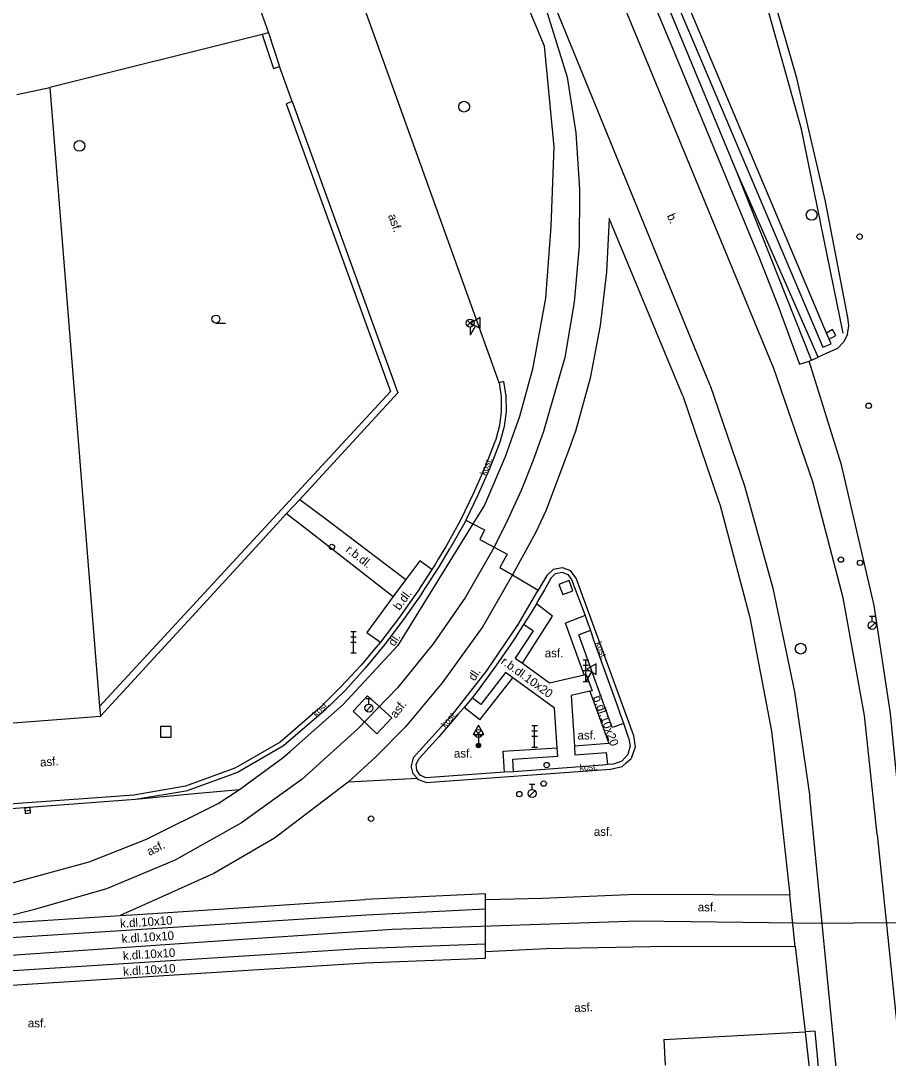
# Model space of a CAD drawing. Extents: x -599770 to -598493, y -1162076 to -1159209.
# Drawn here: x -599248.98 to -599208.67, y -1161577.54 to -1161529.33 of the extents above; entities that cross this region are included whole.
import ezdxf

# ---------------------------------------------------------------- set-up
doc = ezdxf.new("R2010")
doc.units = 0
doc.layers.add('Podklad', color=7, linetype='Continuous')

msp = doc.modelspace()

# ---------------------------------------------------------------- linework, layer by layer
at = {"layer": 'Podklad'}
for p, q in [((-599239.91, -1161543.378), (-599239.472, -1161543.378)), ((-599228.233, -1161543.51), (-599227.968, -1161543.245)), ((-599228.233, -1161543.245), (-599227.968, -1161543.51)), ((-599227.846, -1161543.499), (-599228.1, -1161543.94)), ((-599228.1, -1161543.565), (-599228.1, -1161543.94)), ((-599209.545, -1161556.992), (-599209.295, -1161556.992)), ((-599209.42, -1161557.242), (-599209.42, -1161556.992)), ((-599209.549, -1161557.566), (-599209.284, -1161557.301)), ((-599233.645, -1161557.71), (-599233.395, -1161557.71)), ((-599233.645, -1161557.96), (-599233.395, -1161557.96)), ((-599233.52, -1161558.71), (-599233.52, -1161557.71)), ((-599233.645, -1161558.21), (-599233.395, -1161558.21)), ((-599233.645, -1161558.71), (-599233.395, -1161558.71)), ((-599222.845, -1161559.03), (-599222.595, -1161559.03)), ((-599222.72, -1161560.03), (-599222.72, -1161559.03)), ((-599222.845, -1161559.28), (-599222.595, -1161559.28)), ((-599222.845, -1161559.53), (-599222.595, -1161559.53)), ((-599222.465, -1161559.589), (-599222.72, -1161560.03)), ((-599222.845, -1161560.03), (-599222.595, -1161560.03)), ((-599232.925, -1161560.832), (-599232.675, -1161560.832)), ((-599232.8, -1161561.082), (-599232.8, -1161560.832)), ((-599232.929, -1161561.406), (-599232.664, -1161561.141)), ((-599227.843, -1161562.58), (-599227.578, -1161562.315)), ((-599227.843, -1161562.315), (-599227.578, -1161562.58)), ((-599225.225, -1161562.08), (-599224.975, -1161562.08)), ((-599225.225, -1161562.33), (-599224.975, -1161562.33)), ((-599225.1, -1161563.08), (-599225.1, -1161562.08)), ((-599227.71, -1161562.501), (-599227.71, -1161563.01)), ((-599227.71, -1161562.635), (-599227.71, -1161563.01)), ((-599225.225, -1161562.58), (-599224.975, -1161562.58)), ((-599225.225, -1161563.08), (-599224.975, -1161563.08)), ((-599225.345, -1161564.802), (-599225.095, -1161564.802)), ((-599225.22, -1161565.052), (-599225.22, -1161564.802)), ((-599225.349, -1161565.376), (-599225.084, -1161565.111)), ((-599248.784, -1161566.041), (-599248.536, -1161566.019))]:
    msp.add_line(p, q, dxfattribs=at)
for points in [[(-599213.99, -1161545.49), (-599235.2, -1161494.1), (-599236.84, -1161490.13)], [(-599232.12, -1161497.1), (-599232.55, -1161497.3), (-599227.76, -1161508.76), (-599223.4, -1161519.38), (-599218.73, -1161530.52), (-599214.69, -1161540.29), (-599213.8, -1161542.55), (-599212.79, -1161545.29), (-599212.34, -1161545.14)], [(-599215.72, -1161536.31), (-599222.72, -1161519.42), (-599231.7, -1161497.78)], [(-599227.17, -1161500.53), (-599227.62, -1161500.82), (-599226.75, -1161502.43), (-599228.42, -1161503.56), (-599230.2, -1161499.27), (-599229.06, -1161498.68), (-599229.34, -1161497.96), (-599230.91, -1161498.6), (-599226.33, -1161509.67), (-599218.55, -1161528.34), (-599211.71, -1161544.49), (-599211.33, -1161544.34), (-599211.42, -1161544.13), (-599211.54, -1161543.84), (-599221.99, -1161519.03), (-599228.13, -1161504.25), (-599226.43, -1161503.11), (-599225.49, -1161504.75), (-599225.08, -1161504.48)], [(-599226.75, -1161546.15), (-599226.9, -1161545.72), (-599237.23, -1161516.96), (-599240.06, -1161509.28), (-599243.74, -1161498.93)], [(-599210.56, -1161543.89), (-599210.5, -1161543.51), (-599210.55, -1161543.11), (-599211.59, -1161537.72), (-599212.92, -1161532), (-599214.48, -1161526.55), (-599216.51, -1161521.2), (-599218.27, -1161517.35), (-599222.86, -1161508.53), (-599225.08, -1161504.48)], [(-599210.77, -1161543.84), (-599212.7, -1161534.36), (-599214.81, -1161526.82), (-599218.66, -1161517.42), (-599224.48, -1161506.33)], [(-599226.06, -1161523.96), (-599223.59, -1161531.95)], [(-599216.95, -1161546.28), (-599226.06, -1161523.96)], [(-599238.79, -1161526.19), (-599237.47, -1161529.89)], [(-599226.19, -1161526.8), (-599224.65, -1161530.49), (-599224.21, -1161535.18), (-599224.35, -1161538.88), (-599224.6, -1161542.22), (-599225.2, -1161545.52), (-599225.81, -1161547.72), (-599226.208, -1161548.849), (-599226.47, -1161549.59), (-599227.43, -1161551.84), (-599227.97, -1161552.71)], [(-599237.76, -1161529.96), (-599247.62, -1161532.42)], [(-599237.47, -1161529.89), (-599237.76, -1161529.96)], [(-599237.76, -1161529.96), (-599237.23, -1161531.54), (-599236.95, -1161531.45)], [(-599237.47, -1161529.89), (-599236.95, -1161531.45)], [(-599236.37, -1161533.08), (-599236.95, -1161531.45)], [(-599223.59, -1161531.95), (-599223.19, -1161534.54), (-599223.01, -1161537.16), (-599223.03, -1161539.78), (-599223.26, -1161542.4), (-599223.69, -1161544.98), (-599224.69, -1161548.41)], [(-599249.16, -1161532.76), (-599247.62, -1161532.42)], [(-599247.62, -1161532.42), (-599245.32, -1161561.19)], [(-599236.37, -1161533.08), (-599236.65, -1161533.18), (-599231.8, -1161546.55), (-599245.32, -1161561.19)], [(-599236.37, -1161533.08), (-599231.46, -1161546.62), (-599236.01, -1161551.57), (-599236.63, -1161552.23), (-599238.04, -1161553.77)], [(-599211.92, -1161544.96), (-599215.72, -1161536.31)], [(-599212.24, -1161545.1), (-599215.72, -1161536.31)], [(-599221.64, -1161538.52), (-599221.76, -1161541.01), (-599222.05, -1161543.49), (-599222.52, -1161545.94), (-599223.18, -1161548.35), (-599223.44, -1161549.052), (-599224.56, -1161552.07), (-599225.06, -1161553.13), (-599226.13, -1161555.08)], [(-599218.21, -1161546.76), (-599221.64, -1161538.52)], [(-599210.56, -1161543.89), (-599210.73, -1161544.25), (-599211.03, -1161544.56), (-599211.52, -1161544.78), (-599211.92, -1161544.96)], [(-599211.42, -1161544.13), (-599211.103, -1161543.958), (-599211.26, -1161543.68), (-599211.54, -1161543.84)], [(-599212.24, -1161545.1), (-599211.92, -1161544.96)], [(-599209.19, -1161567.15), (-599209.77, -1161561.62), (-599210.77, -1161556.14), (-599212.18, -1161550.75), (-599213.99, -1161545.49)], [(-599212.34, -1161545.14), (-599212.24, -1161545.1)], [(-599207.71, -1161570.05), (-599208.393, -1161563.275), (-599208.57, -1161561.52), (-599209.33, -1161556.5), (-599210.84, -1161549.96), (-599210.928, -1161549.677), (-599212.34, -1161545.14)], [(-599226.75, -1161546.15), (-599226.65, -1161546.81), (-599226.65, -1161547.48), (-599226.73, -1161548.14), (-599226.91, -1161548.79)], [(-599226.54, -1161546.09), (-599226.75, -1161546.15)], [(-599226.54, -1161546.09), (-599226.44, -1161546.78), (-599226.43, -1161547.49), (-599226.52, -1161548.18), (-599226.7, -1161548.86)], [(-599216.95, -1161546.28), (-599215.35, -1161550.94), (-599214.04, -1161555.7), (-599213.03, -1161560.52), (-599212.32, -1161565.4)], [(-599218.21, -1161546.76), (-599216.557, -1161551.634), (-599216.48, -1161551.86), (-599215.1, -1161557.06), (-599214.09, -1161562.35), (-599213.96, -1161563.508), (-599213.24, -1161569.95)], [(-599224.69, -1161548.41), (-599225.18, -1161549.8), (-599225.73, -1161551.16), (-599226.34, -1161552.51), (-599227, -1161553.82)], [(-599226.91, -1161548.79), (-599226.98, -1161548.98)], [(-599226.7, -1161548.86), (-599226.73, -1161548.95)], [(-599226.98, -1161548.98), (-599227.4, -1161550.06), (-599227.95, -1161551.31), (-599228.55, -1161552.53), (-599229.2, -1161553.72)], [(-599226.73, -1161548.95), (-599227.2, -1161550.15), (-599227.75, -1161551.4), (-599228.3, -1161552.53), (-599228.35, -1161552.64), (-599229.02, -1161553.84)], [(-599236.01, -1161551.57), (-599234.68, -1161552.57)], [(-599236.63, -1161552.23), (-599235.49, -1161553.11)], [(-599234.68, -1161552.57), (-599231.09, -1161555.3)], [(-599227.97, -1161552.71), (-599228.02, -1161552.79), (-599231.48, -1161558.37)], [(-599228.3, -1161552.53), (-599227.97, -1161552.71)], [(-599227.97, -1161552.71), (-599227.43, -1161552.99), (-599227.65, -1161553.44), (-599226.37, -1161554.11), (-599226.71, -1161554.73), (-599226.13, -1161555.08), (-599224.94, -1161555.79)], [(-599235.49, -1161553.11), (-599231.67, -1161556.08)], [(-599229.2, -1161553.72), (-599229.58, -1161554.35), (-599229.73, -1161554.6), (-599229.88, -1161554.83), (-599230.53, -1161555.83), (-599231.38, -1161557.04), (-599232.27, -1161558.21)], [(-599238.04, -1161553.77), (-599245.28, -1161561.64)], [(-599227, -1161553.82), (-599228.31, -1161556.11), (-599229.81, -1161558.29)], [(-599229.54, -1161554.71), (-599229.02, -1161553.84)], [(-599229.88, -1161554.83), (-599230.44, -1161554.42), (-599231.09, -1161555.3), (-599231.67, -1161556.08), (-599232.89, -1161557.75), (-599232.27, -1161558.21)], [(-599224.54, -1161555.11), (-599224.94, -1161555.79), (-599225.01, -1161555.9), (-599225.88, -1161557.38), (-599227.36, -1161559.55), (-599228.98, -1161561.63), (-599230.74, -1161563.59)], [(-599230.34, -1161555.95), (-599229.54, -1161554.71)], [(-599226.13, -1161555.08), (-599227.5, -1161557.48), (-599229.4, -1161560.09)], [(-599224.54, -1161555.11), (-599224.23, -1161554.81), (-599223.82, -1161554.73), (-599223.43, -1161554.88)], [(-599224.34, -1161555.22), (-599224.13, -1161555.01), (-599223.84, -1161554.95), (-599223.56, -1161555.06), (-599223.39, -1161555.3)], [(-599223.18, -1161555.22), (-599223.43, -1161554.88)], [(-599224.34, -1161555.22), (-599224.64, -1161555.77), (-599224.96, -1161556.32), (-599225.02, -1161556.42), (-599225.28, -1161556.86)], [(-599223.39, -1161555.3), (-599222.76, -1161556.97), (-599222.67, -1161557.2), (-599222.51, -1161557.67), (-599222.35, -1161558.14), (-599221.15, -1161561.44)], [(-599223.18, -1161555.22), (-599220.51, -1161562.54)], [(-599230.34, -1161555.95), (-599231.2, -1161557.16), (-599232.09, -1161558.34)], [(-599224.27, -1161557), (-599225.02, -1161556.42)], [(-599225.28, -1161556.86), (-599225.62, -1161557.39), (-599226.07, -1161558.1), (-599226.9, -1161559.31), (-599227.77, -1161560.5)], [(-599225.67, -1161559.19), (-599224.27, -1161557)], [(-599222.76, -1161556.97), (-599223.67, -1161557.32)], [(-599225.17, -1161557.68), (-599225.62, -1161557.39)], [(-599222.8, -1161559.73), (-599223.67, -1161557.32)], [(-599225.17, -1161557.68), (-599226.01, -1161558.95), (-599225.67, -1161559.19), (-599224.41, -1161560.09), (-599222.8, -1161559.73), (-599222.7, -1161559.71), (-599222.43, -1161560.47), (-599222.53, -1161560.49), (-599223.4, -1161560.69), (-599223.25, -1161563.04), (-599223.23, -1161563.44), (-599221.76, -1161563.33)], [(-599222.51, -1161557.67), (-599223.05, -1161557.86)], [(-599221.5, -1161562.18), (-599223.05, -1161557.86)], [(-599238.81, -1161565.05), (-599238.451, -1161564.787), (-599236.78, -1161563.56), (-599236.45, -1161563.27), (-599233.99, -1161561.11), (-599231.48, -1161558.37)], [(-599232.27, -1161558.21), (-599232.56, -1161558.55), (-599233.16, -1161559.27), (-599234.1, -1161560.29), (-599235.08, -1161561.26)], [(-599232.09, -1161558.34), (-599232.97, -1161559.42), (-599233.9, -1161560.45), (-599234.9, -1161561.42)], [(-599229.81, -1161558.29), (-599231.48, -1161560.33), (-599233.32, -1161562.23)], [(-599227.65, -1161561.81), (-599226.12, -1161559.86)], [(-599226.11, -1161563.65), (-599224.02, -1161563.5), (-599224.05, -1161563.11), (-599224.18, -1161561.28), (-599226.12, -1161559.86), (-599226.46, -1161559.61), (-599227.6, -1161561.1)], [(-599229.4, -1161560.09), (-599231.1, -1161562.14), (-599232.48, -1161563.53), (-599233.76, -1161564.72)], [(-599232.86, -1161560.7), (-599231.74, -1161561.73), (-599232.44, -1161562.46), (-599233.53, -1161561.41), (-599232.86, -1161560.7)], [(-599227.77, -1161560.5), (-599228.01, -1161560.79), (-599228.38, -1161561.24), (-599228.65, -1161561.56), (-599229.55, -1161562.6), (-599230.47, -1161563.62)], [(-599227.6, -1161561.1), (-599228.01, -1161560.79)], [(-599222.53, -1161560.49), (-599221.66, -1161562.91), (-599223.25, -1161563.04)], [(-599245.32, -1161561.19), (-599245.28, -1161561.64)], [(-599235.08, -1161561.26), (-599236.93, -1161562.85), (-599238.86, -1161563.97), (-599239.03, -1161564.07), (-599241.32, -1161564.9), (-599243.72, -1161565.31)], [(-599234.9, -1161561.42), (-599236.77, -1161563.02), (-599238.9, -1161564.26), (-599241.22, -1161565.1)], [(-599227.65, -1161561.81), (-599228.38, -1161561.24)], [(-599220.74, -1161562.63), (-599220.96, -1161561.99), (-599221.15, -1161561.44)], [(-599254.21, -1161562.32), (-599245.28, -1161561.64)], [(-599233.32, -1161562.23), (-599235.9, -1161564.57), (-599238.72, -1161566.61), (-599241.76, -1161568.31)], [(-599220.96, -1161561.99), (-599221.5, -1161562.18)], [(-599220.74, -1161562.63), (-599220.66, -1161563.03), (-599220.77, -1161563.43), (-599221.05, -1161563.73), (-599221.44, -1161563.87)], [(-599220.51, -1161562.54), (-599220.43, -1161563.09), (-599220.62, -1161563.62)], [(-599226.56, -1161563.28), (-599224.05, -1161563.11)], [(-599226.5, -1161564.25), (-599226.56, -1161563.28)], [(-599221.7, -1161563.9), (-599221.76, -1161563.33)], [(-599230.74, -1161563.59), (-599230.83, -1161563.95)], [(-599230.16, -1161564.51), (-599230.42, -1161564.39), (-599230.58, -1161564.16), (-599230.6, -1161563.87), (-599230.47, -1161563.62)], [(-599226.08, -1161564.23), (-599226.11, -1161563.65)], [(-599221.04, -1161563.99), (-599220.84, -1161563.81), (-599220.62, -1161563.62)], [(-599230.14, -1161564.73), (-599230.5, -1161564.6), (-599230.55, -1161564.54), (-599230.74, -1161564.32), (-599230.83, -1161563.95)], [(-599221.44, -1161563.87), (-599221.7, -1161563.9), (-599221.94, -1161563.92), (-599225.44, -1161564.19), (-599226.08, -1161564.23), (-599226.5, -1161564.25), (-599230.16, -1161564.51)], [(-599230.14, -1161564.73), (-599221.58, -1161564.11)], [(-599221.58, -1161564.11), (-599221.04, -1161563.99)], [(-599233.76, -1161564.72), (-599237.065, -1161567.216), (-599237.19, -1161567.31), (-599240, -1161568.96), (-599243.63, -1161570.58), (-599244.36, -1161570.91)], [(-599230.55, -1161564.54), (-599233.76, -1161564.72)], [(-599243.72, -1161565.31), (-599252.76, -1161565.97), (-599255.12, -1161566.13), (-599258.18, -1161566.33), (-599273.53, -1161567.41), (-599290.88, -1161568.61)], [(-599253.33, -1161570.36), (-599249.65, -1161569.47), (-599245.8, -1161568.41), (-599243.13, -1161567.37), (-599239.81, -1161565.71), (-599238.81, -1161565.05)], [(-599243.65, -1161565.51), (-599240.74, -1161565.23), (-599238.81, -1161565.05)], [(-599243.65, -1161565.51), (-599241.22, -1161565.1)], [(-599293.73, -1161569.05), (-599273.53, -1161567.61), (-599258.18, -1161566.56), (-599255.04, -1161566.34), (-599252.74, -1161566.18), (-599243.65, -1161565.51)], [(-599210.46, -1161584.39), (-599210.92, -1161579.71), (-599212.32, -1161565.4)], [(-599210.46, -1161584.39), (-599210.92, -1161579.71), (-599212.32, -1161565.4)], [(-599209.19, -1161567.15), (-599207.91, -1161579.41), (-599207.41, -1161584.59)], [(-599244.98, -1161569.65), (-599241.76, -1161568.31)], [(-599248.32, -1161570.62), (-599244.98, -1161569.65)], [(-599227.39, -1161569.91), (-599232.97, -1161570.17)], [(-599227.39, -1161572.9), (-599227.39, -1161572.58), (-599227.39, -1161572.22), (-599227.39, -1161570.6), (-599227.39, -1161570.17), (-599227.39, -1161569.91)], [(-599227.39, -1161570.17), (-599224.75, -1161570.11), (-599220.38, -1161569.92), (-599213.24, -1161569.95)], [(-599212.99, -1161572.35), (-599213.24, -1161569.95)], [(-599253.52, -1161572.2), (-599252.36, -1161572.12), (-599232.92, -1161570.88), (-599227.39, -1161570.6)], [(-599247.24, -1161571.1), (-599244.36, -1161570.91), (-599243.55, -1161570.86), (-599238.14, -1161570.51), (-599232.97, -1161570.17)], [(-599255.27, -1161572.37), (-599248.32, -1161570.62)], [(-599253.51, -1161571.5), (-599252.34, -1161571.42), (-599248.43, -1161571.17)], [(-599248.43, -1161571.17), (-599247.24, -1161571.1)], [(-599239.36, -1161572.06), (-599231.71, -1161571.55), (-599220.29, -1161571.16), (-599211.78, -1161571.26)], [(-599211.78, -1161571.26), (-599208.72, -1161571.24)], [(-599208.72, -1161571.24), (-599198.48, -1161571.46), (-599188.26, -1161572.22)], [(-599252.36, -1161572.96), (-599239.36, -1161572.06)], [(-599252.56, -1161573.69), (-599251.05, -1161573.58), (-599233.24, -1161572.44), (-599227.39, -1161572.22)], [(-599227.39, -1161572.58), (-599224.57, -1161572.44), (-599218.91, -1161572.33), (-599212.99, -1161572.35)], [(-599212.99, -1161572.35), (-599212.538, -1161576.321), (-599211.843, -1161582.438), (-599211.63, -1161584.31)], [(-599232.99, -1161573.11), (-599227.39, -1161572.9)], [(-599251.12, -1161574.26), (-599237.93, -1161573.42), (-599232.99, -1161573.11)], [(-599219.1, -1161576.67), (-599212.538, -1161576.321)], [(-599196.16, -1161578.43), (-599196.165, -1161577.865), (-599196.17, -1161577.37), (-599202.69, -1161577.3), (-599207.05, -1161577.254), (-599207.41, -1161577.25), (-599207.27, -1161578.78), (-599211.794, -1161579.279), (-599212.06, -1161576.29), (-599212.538, -1161576.321)], [(-599219.1, -1161576.67), (-599219.04, -1161577.87)]]:
    msp.add_lwpolyline(points, dxfattribs=at)
for points in [[(-599228.062, -1161543.374), (-599227.629, -1161543.624), (-599227.629, -1161543.124)], [(-599223.972, -1161555.523), (-599223.797, -1161555.992), (-599223.328, -1161555.817), (-599223.503, -1161555.348)], [(-599222.682, -1161559.464), (-599222.249, -1161559.714), (-599222.249, -1161559.214)], [(-599242.49, -1161562.62), (-599241.99, -1161562.62), (-599241.99, -1161562.12), (-599242.49, -1161562.12)], [(-599227.96, -1161562.501), (-599227.46, -1161562.501), (-599227.71, -1161562.068)], [(-599248.773, -1161566.166), (-599248.524, -1161566.143), (-599248.547, -1161565.894), (-599248.796, -1161565.917)]]:
    msp.add_lwpolyline(points, close=True, dxfattribs=at)
for centre, radius in [((-599228.38, -1161533.32), 0.25), ((-599246.25, -1161535.14), 0.25), ((-599212.23, -1161538.35), 0.25), ((-599210, -1161539.36), 0.125), ((-599239.91, -1161543.19), 0.188), ((-599228.1, -1161543.378), 0.188), ((-599209.58, -1161547.22), 0.125), ((-599234.52, -1161553.78), 0.125), ((-599210.87, -1161554.37), 0.125), ((-599209.98, -1161554.52), 0.125), ((-599209.42, -1161557.43), 0.188), ((-599212.74, -1161558.51), 0.25), ((-599232.8, -1161561.27), 0.188), ((-599227.71, -1161562.448), 0.188), ((-599227.71, -1161563.01), 0.1), ((-599227.71, -1161563.01), 0.0723), ((-599227.71, -1161563.01), 0.0438), ((-599224.54, -1161563.92), 0.125), ((-599224.68, -1161564.78), 0.125), ((-599225.81, -1161565.27), 0.125), ((-599225.22, -1161565.24), 0.188), ((-599232.7, -1161566.41), 0.125)]:
    msp.add_circle(centre, radius, dxfattribs=at)

# ---------------------------------------------------------------- texts
for s, height, rotation, p in [('b.', 0.4, 294.55, (-599218.97, -1161538.39)), ('asf.', 0.4, 289.7399, (-599231.92, -1161538.38)), ('kost.', 0.3, 67.4739, (-599227.38, -1161550.48)), ('r.b.dl.', 0.4, 322, (-599233.91, -1161553.97)), ('b.dl.', 0.4, 54, (-599231.38, -1161556.76)), ('dl.', 0.4, 57.08, (-599231.62, -1161558.43)), ('kost.', 0.3, 290.7589, (-599222.28, -1161558.25)), ('r.b.dl.10x20', 0.39999, 323.989, (-599226.7, -1161559.18)), ('dl.', 0.4, 57.08, (-599227.89, -1161560.04)), ('asf.', 0.4, 52.0176, (-599231.55, -1161561.77)), ('b.dl.10x20', 0.4, 290, (-599222.4, -1161560.76)), ('kost.', 0.3, 43.3515, (-599235.24, -1161561.71)), ('kost.', 0.3, 49.442, (-599229.25, -1161562.21)), ('asf.', 0.4, 4, (-599248.07, -1161563.99)), ('kost.', 0.3, 3.2461, (-599223, -1161564.19)), ('asf.', 0.4, 27, (-599243, -1161568.15)), ('k.dl.10x10', 0.4, 3.6174, (-599244.35, -1161571.48)), ('k.dl.10x10', 0.4, 3.6174, (-599244.28, -1161572.19)), ('k.dl.10x10', 0.4, 3.6174, (-599244.22, -1161572.98)), ('k.dl.10x10', 0.4, 3.6174, (-599244.21, -1161573.71)), ('asf.', 0.4, 2.1821, (-599223.25, -1161575.4))]:
    msp.add_text(s, height=height, rotation=rotation, dxfattribs=at).set_placement(p)
for p in [(-599224.63, -1161558.91), (-599223.11, -1161562.73), (-599228.85, -1161563.57), (-599222.35, -1161567.21), (-599217.52, -1161570.72), (-599248.65, -1161576.11)]:
    msp.add_text('asf.', height=0.4, dxfattribs=at).set_placement(p)

doc.saveas('drawing.dxf')
